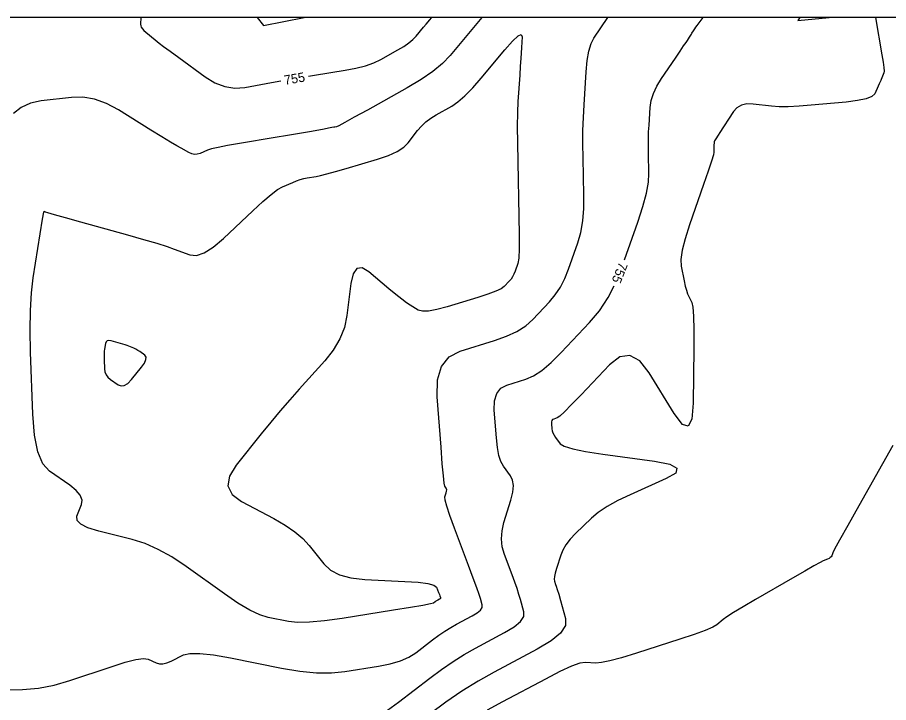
# Model space of a CAD drawing. Extents: x 2082232 to 2083549, y 592624 to 593832.
# Drawn here: x 2082367.5 to 2082432.5, y 593780.9 to 593832 of the extents above; entities that cross this region are included whole.
import ezdxf

# ---------------------------------------------------------------- set-up
doc = ezdxf.new("R2010")
doc.units = 0
for name, color, linetype in [('DT_X_Contour_Major', 7, 'Continuous'), ('DT_X_Contour_Minor', 7, 'Continuous'), ('DT_X_TIN_Hull', 7, 'Continuous')]:
    doc.layers.add(name, color=color, linetype=linetype)

msp = doc.modelspace()

# ---------------------------------------------------------------- linework, layer by layer
at = {"layer": 'DT_X_Contour_Major'}
for points in [[(2082376.711, 593831.978), (2082376.682, 593831.466), (2082376.694, 593831.355), (2082376.741, 593831.243), (2082376.824, 593831.13), (2082376.941, 593831.015), (2082377.92, 593830.182), (2082378.077, 593830.06), (2082378.398, 593829.82), (2082378.884, 593829.461), (2082379.535, 593828.985), (2082381.49, 593827.557), (2082382.225, 593827.105), (2082382.964, 593826.822), (2082383.706, 593826.706), (2082384.453, 593826.759), (2082386.448, 593827.123), (2082387.136, 593827.246)], [(2082389.207, 593827.597), (2082389.652, 593827.67), (2082391.93, 593828.036), (2082392.737, 593828.189), (2082393.449, 593828.375), (2082394.067, 593828.592), (2082394.591, 593828.842), (2082395.862, 593829.551), (2082396.305, 593829.816), (2082396.682, 593830.076), (2082396.992, 593830.333), (2082397.235, 593830.586), (2082397.794, 593831.256), (2082397.981, 593831.48), (2082398.123, 593831.649), (2082398.219, 593831.764), (2082398.398, 593831.978)], [(2082412.776, 593813.911), (2082413.753, 593816.723), (2082414.131, 593817.886), (2082414.397, 593818.877), (2082414.551, 593819.695), (2082414.594, 593820.342), (2082414.558, 593821.836), (2082414.551, 593822.388), (2082414.555, 593822.925), (2082414.57, 593823.445), (2082414.596, 593823.949), (2082414.682, 593825.273), (2082414.759, 593825.779), (2082414.925, 593826.305), (2082415.181, 593826.85), (2082415.526, 593827.414), (2082416.564, 593828.945), (2082416.912, 593829.458), (2082417.177, 593829.849), (2082417.358, 593830.119), (2082417.456, 593830.266), (2082417.605, 593830.497), (2082417.71, 593830.659), (2082417.757, 593830.732), (2082417.801, 593830.8), (2082417.913, 593830.973), (2082417.961, 593831.046), (2082418.023, 593831.135), (2082418.098, 593831.242), (2082418.185, 593831.365), (2082418.625, 593831.978)], [(2082395.091, 593780.33), (2082395.915, 593780.931), (2082398.257, 593782.736), (2082399.128, 593783.383), (2082399.984, 593783.969), (2082400.825, 593784.495), (2082401.65, 593784.961), (2082403.832, 593786.122), (2082404.536, 593786.546), (2082405.01, 593786.947), (2082405.256, 593787.325), (2082405.272, 593787.681), (2082405.009, 593788.599), (2082404.897, 593788.971), (2082404.755, 593789.399), (2082404.585, 593789.883), (2082404.386, 593790.424), (2082403.818, 593791.939), (2082403.656, 593792.514), (2082403.595, 593793.105), (2082403.636, 593793.71), (2082403.778, 593794.33), (2082404.292, 593796.004), (2082404.435, 593796.587), (2082404.48, 593797.082), (2082404.426, 593797.488), (2082404.274, 593797.805), (2082403.737, 593798.533), (2082403.554, 593798.869), (2082403.406, 593799.33), (2082403.294, 593799.917), (2082403.218, 593800.63), (2082403.062, 593802.697), (2082403.077, 593803.396), (2082403.239, 593803.941), (2082403.548, 593804.333), (2082404.004, 593804.572), (2082405.417, 593805.004), (2082405.979, 593805.25), (2082406.606, 593805.664), (2082407.297, 593806.247), (2082408.053, 593806.998), (2082410.154, 593809.226), (2082410.898, 593810.113), (2082411.553, 593811.103), (2082411.998, 593811.962)]]:
    msp.add_lwpolyline(points, dxfattribs=at)
at = {"layer": 'DT_X_Contour_Minor'}
for points in [[(2082366.673, 593781.867), (2082367.883, 593781.871), (2082369.077, 593781.984), (2082370.255, 593782.208), (2082371.418, 593782.542), (2082374.497, 593783.58), (2082375.536, 593783.908), (2082376.341, 593784.112), (2082376.913, 593784.193), (2082377.253, 593784.15), (2082377.848, 593783.872), (2082378.086, 593783.802), (2082378.352, 593783.801), (2082378.648, 593783.869), (2082378.974, 593784.005), (2082379.88, 593784.46), (2082380.354, 593784.574), (2082381.1, 593784.574), (2082382.115, 593784.462), (2082383.401, 593784.236), (2082387.191, 593783.483), (2082388.551, 593783.255), (2082389.792, 593783.134), (2082390.912, 593783.121), (2082391.911, 593783.216), (2082394.415, 593783.613), (2082395.295, 593783.788), (2082396.055, 593784.015), (2082396.698, 593784.294), (2082397.221, 593784.625), (2082398.458, 593785.579), (2082398.918, 593785.921), (2082399.37, 593786.23), (2082399.814, 593786.508), (2082400.25, 593786.754), (2082401.402, 593787.367), (2082401.774, 593787.591), (2082402.025, 593787.803), (2082402.154, 593788.003), (2082402.163, 593788.191), (2082402.024, 593788.675), (2082401.93, 593788.965), (2082401.75, 593789.47), (2082401.486, 593790.191), (2082401.137, 593791.127), (2082400.093, 593793.911), (2082399.755, 593794.839), (2082399.524, 593795.536), (2082399.4, 593796.002), (2082399.383, 593796.236), (2082399.481, 593796.553), (2082399.508, 593796.663), (2082399.516, 593796.757), (2082399.506, 593796.834), (2082399.477, 593796.894), (2082399.376, 593797.032), (2082399.329, 593797.253), (2082399.266, 593797.813), (2082399.185, 593798.712), (2082399.087, 593799.95), (2082398.805, 593803.702), (2082398.832, 593804.97), (2082399.126, 593805.96), (2082399.687, 593806.672), (2082400.515, 593807.105), (2082403.079, 593807.888), (2082403.978, 593808.207), (2082404.753, 593808.575), (2082405.403, 593808.992), (2082405.929, 593809.459), (2082407.166, 593810.77), (2082407.604, 593811.293), (2082407.99, 593811.876), (2082408.323, 593812.519), (2082408.605, 593813.224), (2082409.285, 593815.184), (2082409.505, 593815.957), (2082409.655, 593816.808), (2082409.736, 593817.735), (2082409.746, 593818.74), (2082409.681, 593821.521), (2082409.667, 593822.549), (2082409.674, 593823.547), (2082409.702, 593824.515), (2082409.752, 593825.454), (2082409.911, 593827.917), (2082409.992, 593828.767), (2082410.114, 593829.469), (2082410.277, 593830.023), (2082410.482, 593830.429), (2082411.533, 593831.978)], [(2082402.134, 593831.978), (2082399.764, 593829.14), (2082399.197, 593828.55), (2082398.475, 593827.952), (2082397.597, 593827.345), (2082396.564, 593826.729), (2082393.602, 593825.076), (2082392.624, 593824.533), (2082391.914, 593824.143), (2082391.47, 593823.906), (2082391.294, 593823.822), (2082391.179, 593823.804), (2082391.097, 593823.79), (2082390.936, 593823.761), (2082390.697, 593823.718), (2082390.379, 593823.66), (2082389.428, 593823.486), (2082388.991, 593823.409), (2082388.394, 593823.306), (2082387.638, 593823.178), (2082386.722, 593823.025), (2082384.065, 593822.583), (2082383.168, 593822.427), (2082382.469, 593822.291), (2082381.968, 593822.174), (2082381.666, 593822.076), (2082381.123, 593821.842), (2082380.918, 593821.781), (2082380.71, 593821.771), (2082380.498, 593821.812), (2082380.283, 593821.906), (2082379.704, 593822.224), (2082379.401, 593822.399), (2082378.926, 593822.684), (2082378.278, 593823.079), (2082377.459, 593823.585), (2082375.044, 593825.08), (2082374.145, 593825.559), (2082373.26, 593825.873), (2082372.39, 593826.023), (2082371.534, 593826.008), (2082369.269, 593825.749), (2082368.473, 593825.58), (2082367.783, 593825.269), (2082367.2, 593824.814)], [(2082385.384, 593831.978), (2082385.86, 593831.387), (2082388.881, 593831.978)], [(2082431.491, 593831.978), (2082431.965, 593829.183), (2082432.05, 593828.65), (2082432.102, 593828.248), (2082432.121, 593827.977), (2082432.107, 593827.838), (2082431.903, 593827.341), (2082431.879, 593827.286), (2082431.834, 593827.185), (2082431.769, 593827.04), (2082431.682, 593826.85), (2082431.424, 593826.283), (2082431.217, 593826.086), (2082430.793, 593825.918), (2082430.149, 593825.781), (2082429.287, 593825.674), (2082426.697, 593825.429), (2082425.784, 593825.356), (2082424.984, 593825.32), (2082424.3, 593825.323), (2082423.73, 593825.363), (2082422.363, 593825.521), (2082421.887, 593825.531), (2082421.485, 593825.441), (2082421.155, 593825.251), (2082420.899, 593824.962), (2082419.839, 593823.324), (2082419.825, 593823.303), (2082419.8, 593823.266), (2082419.763, 593823.211), (2082419.57, 593822.927), (2082419.522, 593822.848), (2082419.487, 593822.773), (2082419.464, 593822.7), (2082419.453, 593822.629), (2082419.441, 593822.445), (2082419.438, 593822.375), (2082419.435, 593822.303), (2082419.435, 593822.228), (2082419.436, 593822.151), (2082419.441, 593821.943), (2082419.393, 593821.734), (2082419.248, 593821.262), (2082419.004, 593820.528), (2082418.661, 593819.531), (2082417.617, 593816.522), (2082417.284, 593815.484), (2082417.07, 593814.624), (2082416.974, 593813.943), (2082416.997, 593813.441), (2082417.215, 593812.34), (2082417.297, 593811.958), (2082417.381, 593811.637), (2082417.467, 593811.376), (2082417.553, 593811.176), (2082417.787, 593810.724), (2082417.861, 593810.384), (2082417.911, 593809.704), (2082417.935, 593808.682), (2082417.934, 593807.32), (2082417.896, 593803.234), (2082417.797, 593802.035), (2082417.527, 593801.505), (2082417.086, 593801.642), (2082416.474, 593802.448), (2082414.615, 593805.487), (2082413.907, 593806.379), (2082413.175, 593806.777), (2082412.419, 593806.68), (2082411.64, 593806.09), (2082409.532, 593803.855), (2082408.828, 593803.118), (2082408.297, 593802.583), (2082407.94, 593802.25), (2082407.755, 593802.119), (2082407.494, 593802.039), (2082407.409, 593801.995), (2082407.352, 593801.923), (2082407.322, 593801.822), (2082407.319, 593801.692), (2082407.348, 593801.31), (2082407.374, 593801.162), (2082407.43, 593801.005), (2082407.516, 593800.84), (2082407.633, 593800.666), (2082407.983, 593800.191), (2082408.279, 593800.01), (2082408.904, 593799.823), (2082409.859, 593799.631), (2082411.142, 593799.433), (2082415.004, 593798.898), (2082416.146, 593798.666), (2082416.673, 593798.373), (2082416.586, 593798.017), (2082415.886, 593797.599), (2082413.199, 593796.403), (2082412.262, 593795.957), (2082411.467, 593795.515), (2082410.813, 593795.078), (2082410.3, 593794.646), (2082409.122, 593793.499), (2082408.721, 593793.077), (2082408.401, 593792.668), (2082408.164, 593792.273), (2082408.009, 593791.893), (2082407.703, 593790.898), (2082407.607, 593790.56), (2082407.548, 593790.292), (2082407.527, 593790.094), (2082407.543, 593789.967), (2082407.636, 593789.72), (2082407.684, 593789.576), (2082407.76, 593789.328), (2082407.864, 593788.977), (2082407.995, 593788.522), (2082408.381, 593787.171), (2082408.357, 593786.648), (2082407.996, 593786.091), (2082407.298, 593785.5), (2082406.262, 593784.876), (2082403.051, 593783.168), (2082401.849, 593782.493), (2082400.651, 593781.749), (2082399.458, 593780.938), (2082398.27, 593780.058)], [(2082425.845, 593831.978), (2082425.686, 593831.757), (2082428.018, 593831.978)], [(2082369.903, 593798.152), (2082369.402, 593798.712), (2082369.026, 593799.606), (2082368.775, 593800.834), (2082368.649, 593802.398), (2082368.479, 593807.014), (2082368.444, 593808.659), (2082368.467, 593810.134), (2082368.547, 593811.437), (2082368.685, 593812.569), (2082369.378, 593816.932), (2082369.462, 593817.459), (2082369.462, 593817.463), (2082369.463, 593817.466), (2082369.467, 593817.471), (2082369.472, 593817.478), (2082369.479, 593817.488), (2082369.5, 593817.515), (2082369.508, 593817.522), (2082369.518, 593817.525), (2082369.527, 593817.522), (2082369.538, 593817.515), (2082369.567, 593817.487), (2082369.74, 593817.433), (2082370.239, 593817.29), (2082371.063, 593817.059), (2082372.212, 593816.739), (2082375.709, 593815.767), (2082376.912, 593815.428), (2082377.895, 593815.14), (2082378.658, 593814.903), (2082379.203, 593814.716), (2082380.364, 593814.286), (2082380.847, 593814.241), (2082381.426, 593814.429), (2082382.099, 593814.85), (2082382.868, 593815.504), (2082385.046, 593817.559), (2082385.796, 593818.249), (2082386.415, 593818.777), (2082386.903, 593819.144), (2082387.259, 593819.35), (2082388.032, 593819.683), (2082388.316, 593819.798), (2082388.591, 593819.891), (2082388.854, 593819.964), (2082389.108, 593820.015), (2082389.769, 593820.125), (2082390.095, 593820.194), (2082390.58, 593820.317), (2082391.221, 593820.495), (2082392.021, 593820.728), (2082394.363, 593821.422), (2082395.164, 593821.693), (2082395.811, 593821.984), (2082396.303, 593822.297), (2082396.642, 593822.632), (2082397.339, 593823.551), (2082397.622, 593823.883), (2082397.949, 593824.189), (2082398.318, 593824.469), (2082398.73, 593824.725), (2082399.888, 593825.371), (2082400.351, 593825.682), (2082400.871, 593826.131), (2082401.448, 593826.718), (2082402.083, 593827.444), (2082403.852, 593829.562), (2082404.43, 593830.219), (2082404.837, 593830.601), (2082405.074, 593830.709), (2082405.139, 593830.543), (2082405.087, 593829.733), (2082405.034, 593828.912), (2082404.997, 593828.342), (2082404.953, 593827.665), (2082404.827, 593825.717), (2082404.79, 593824.887), (2082404.773, 593823.859), (2082404.778, 593822.631), (2082404.804, 593821.205), (2082404.899, 593817.138), (2082404.921, 593815.776), (2082404.914, 593814.739), (2082404.88, 593814.029), (2082404.817, 593813.645), (2082404.612, 593813.054), (2082404.527, 593812.842), (2082404.427, 593812.648), (2082404.311, 593812.472), (2082404.179, 593812.315), (2082403.806, 593811.92), (2082403.578, 593811.758), (2082403.171, 593811.568), (2082402.587, 593811.35), (2082401.825, 593811.104), (2082399.555, 593810.41), (2082398.781, 593810.2), (2082398.163, 593810.088), (2082397.701, 593810.077), (2082397.393, 593810.164), (2082396.781, 593810.531), (2082396.51, 593810.71), (2082396.156, 593810.972), (2082395.72, 593811.318), (2082395.201, 593811.747), (2082393.706, 593813.003), (2082393.201, 593813.303), (2082392.809, 593813.261), (2082392.53, 593812.876), (2082392.362, 593812.15), (2082392.067, 593809.756), (2082391.88, 593808.872), (2082391.544, 593808.014), (2082391.057, 593807.183), (2082390.421, 593806.379), (2082388.522, 593804.27), (2082387.811, 593803.468), (2082387.101, 593802.646), (2082386.394, 593801.802), (2082385.688, 593800.938), (2082383.808, 593798.604), (2082383.305, 593797.779), (2082383.204, 593797.052), (2082383.506, 593796.424), (2082384.211, 593795.896), (2082386.627, 593794.617), (2082387.471, 593794.133), (2082388.19, 593793.639), (2082388.786, 593793.135), (2082389.257, 593792.621), (2082390.347, 593791.238), (2082390.845, 593790.777), (2082391.52, 593790.432), (2082392.374, 593790.202), (2082393.407, 593790.089), (2082396.396, 593789.94), (2082397.385, 593789.871), (2082398.107, 593789.778), (2082398.564, 593789.66), (2082398.755, 593789.517), (2082398.911, 593789.102), (2082398.963, 593788.963), (2082399.001, 593788.859), (2082399.027, 593788.788), (2082399.039, 593788.752), (2082399.054, 593788.7), (2082399.053, 593788.68), (2082399.039, 593788.659), (2082399.012, 593788.636), (2082398.973, 593788.612), (2082398.85, 593788.547), (2082398.803, 593788.521), (2082398.756, 593788.491), (2082398.708, 593788.458), (2082398.659, 593788.422), (2082398.527, 593788.32), (2082398.304, 593788.258), (2082397.734, 593788.149), (2082396.816, 593787.993), (2082395.552, 593787.788), (2082391.718, 593787.181), (2082390.389, 593786.996), (2082389.279, 593786.896), (2082388.387, 593786.88), (2082387.712, 593786.95), (2082386.206, 593787.25), (2082385.578, 593787.444), (2082384.823, 593787.802), (2082383.943, 593788.324), (2082382.936, 593789.01), (2082380.082, 593791.057), (2082379.028, 593791.758), (2082378.008, 593792.326), (2082377.021, 593792.76), (2082376.067, 593793.06), (2082373.567, 593793.682), (2082372.763, 593793.927), (2082372.225, 593794.195), (2082371.952, 593794.487), (2082371.945, 593794.801), (2082372.28, 593795.671), (2082372.32, 593796.005), (2082372.188, 593796.356), (2082371.883, 593796.724), (2082371.405, 593797.107), (2082369.903, 593798.152)], [(2082376.744, 593805.902), (2082376.97, 593806.216), (2082377.09, 593806.469), (2082377.104, 593806.662), (2082377.013, 593806.794), (2082376.626, 593807.066), (2082376.482, 593807.162), (2082376.339, 593807.245), (2082376.196, 593807.316), (2082376.055, 593807.374), (2082375.681, 593807.513), (2082375.534, 593807.565), (2082375.374, 593807.618), (2082375.201, 593807.671), (2082375.015, 593807.724), (2082374.502, 593807.867), (2082374.33, 593807.894), (2082374.201, 593807.871), (2082374.114, 593807.795), (2082374.068, 593807.669), (2082374.004, 593807.262), (2082373.984, 593807.097), (2082373.972, 593806.908), (2082373.969, 593806.694), (2082373.974, 593806.456), (2082373.998, 593805.788), (2082374.033, 593805.55), (2082374.119, 593805.338), (2082374.256, 593805.151), (2082374.444, 593804.99), (2082375.013, 593804.594), (2082375.235, 593804.507), (2082375.474, 593804.543), (2082375.728, 593804.702), (2082375.999, 593804.985), (2082376.744, 593805.902)], [(2082432.787, 593800.065), (2082430.249, 593795.58), (2082429.413, 593794.099), (2082428.808, 593793.018), (2082428.433, 593792.338), (2082428.29, 593792.059), (2082428.216, 593791.85), (2082428.177, 593791.775), (2082428.113, 593791.708), (2082428.027, 593791.648), (2082427.916, 593791.597), (2082427.591, 593791.469), (2082427.355, 593791.353), (2082426.892, 593791.099), (2082426.203, 593790.707), (2082425.286, 593790.179), (2082422.54, 593788.585), (2082421.616, 593788.044), (2082420.907, 593787.615), (2082420.411, 593787.3), (2082420.129, 593787.097), (2082419.661, 593786.705), (2082419.357, 593786.528), (2082418.792, 593786.29), (2082417.969, 593785.992), (2082416.885, 593785.632), (2082413.651, 593784.592), (2082412.554, 593784.253), (2082411.685, 593784.016), (2082411.047, 593783.882), (2082410.638, 593783.849), (2082409.854, 593783.899), (2082409.446, 593783.835), (2082408.813, 593783.608), (2082407.953, 593783.216), (2082406.867, 593782.66), (2082403.669, 593780.958), (2082402.533, 593780.333)]]:
    msp.add_lwpolyline(points, dxfattribs=at)
at = {"layer": 'DT_X_TIN_Hull'}
msp.add_lwpolyline([(2082435.207, 593831.978), (2082431.452, 593831.978), (2082425.855, 593831.978), (2082417.33, 593831.978), (2082416.656, 593831.978), (2082407.048, 593831.978), (2082405.596, 593831.978), (2082398.326, 593831.978), (2082395.724, 593831.978), (2082394.843, 593831.978), (2082386.544, 593831.978), (2082383.021, 593831.978), (2082377.485, 593831.978), (2082375.377, 593831.978), (2082373.271, 593831.978), (2082365.202, 593831.978)], dxfattribs=at)

# ---------------------------------------------------------------- texts
at = {"layer": 'DT_X_Contour_Major'}
for rotation, p in [(9.62717, (2082387.45, 593826.948)), (248.21575, (2082412.379, 593813.791))]:
    msp.add_text('755', height=0.7, rotation=rotation, dxfattribs=at).set_placement(p)

doc.saveas('drawing.dxf')
